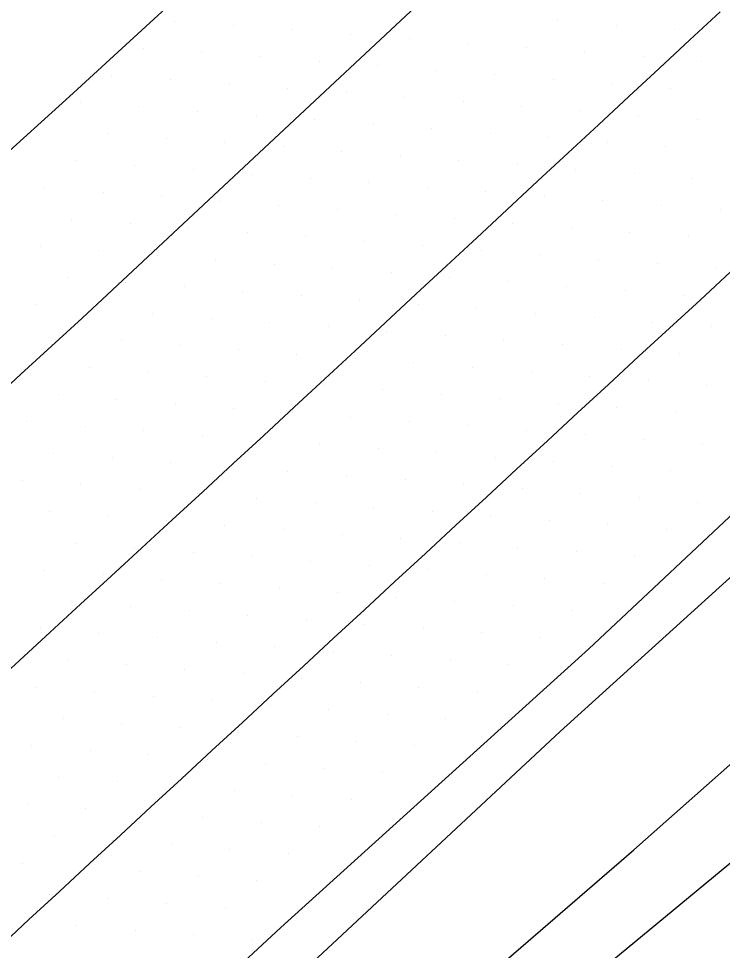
# Model space of a CAD drawing. Extents: x 1548934 to 1561348, y 809680 to 824075.
# Drawn here: x 1552040.6 to 1552083, y 810850.2 to 810906.3 of the extents above; entities that cross this region are included whole.
import ezdxf

# ---------------------------------------------------------------- set-up
doc = ezdxf.new("R2010")
doc.units = 0
for name, color, linetype in [('E_NCDOT_Vertical_Profile_Ground_Line', 7, 'Continuous'), ('Exist DTM Scan Elevation Point', 7, 'Continuous'), ('P_RDY_Terminator_Cell', 7, 'Continuous'), ('PH Exist DTM Breakline', 7, 'Continuous')]:
    doc.layers.add(name, color=color, linetype=linetype)

msp = doc.modelspace()

# ---------------------------------------------------------------- linework, layer by layer
at = {"layer": 'E_NCDOT_Vertical_Profile_Ground_Line'}
for points in [[(1551914.733, 810783.326), (1551936.975, 810803.465), (1551959.182, 810823.64), (1551981.364, 810843.843), (1552003.226, 810864.385), (1552025.148, 810884.865), (1552043.694, 810901.636), (1552062.107, 810918.548), (1552080.398, 810935.59), (1552098.623, 810952.701), (1552117.113, 810969.532), (1552135.352, 810986.629), (1552153.57, 811003.748), (1552171.877, 811020.773), (1552190.026, 811037.966), (1552208.08, 811055.241), (1552226.135, 811072.468)], [(1551911.033, 810719.298), (1551923.424, 810730.276), (1551945.867, 810750.201), (1551968.023, 810770.431), (1551990.144, 810790.698), (1552012.283, 810810.947), (1552034.431, 810831.185), (1552056.423, 810851.59), (1552074.962, 810868.368), (1552093.191, 810885.476), (1552111.451, 810902.55), (1552129.675, 810919.663), (1552147.898, 810936.778), (1552166.164, 810953.847), (1552184.38, 810970.968), (1552202.566, 810988.121), (1552220.715, 811005.314), (1552238.802, 811022.599), (1552256.952, 811039.884)]]:
    msp.add_lwpolyline(points, dxfattribs=at)
at = {"layer": 'Exist DTM Scan Elevation Point'}
for p, q in [((1552050.044, 810906.193), (1552050.044, 810906.193)), ((1552053.569, 810905.925), (1552053.569, 810905.925)), ((1552073.091, 810906.215), (1552073.091, 810906.215)), ((1552076.616, 810905.947), (1552076.616, 810905.947)), ((1552057.094, 810905.657), (1552057.094, 810905.657)), ((1552060.619, 810905.389), (1552060.619, 810905.389)), ((1552080.142, 810905.68), (1552080.142, 810905.68)), ((1552064.144, 810905.121), (1552064.144, 810905.121)), ((1552067.67, 810904.854), (1552067.67, 810904.854)), ((1552048.148, 810904.564), (1552048.148, 810904.564)), ((1552051.673, 810904.296), (1552051.673, 810904.296)), ((1552071.195, 810904.586), (1552071.195, 810904.586)), ((1552074.72, 810904.319), (1552074.72, 810904.319)), ((1552078.245, 810904.051), (1552078.245, 810904.051)), ((1552055.198, 810904.028), (1552055.198, 810904.028)), ((1552058.723, 810903.76), (1552058.723, 810903.76)), ((1552062.248, 810903.492), (1552062.248, 810903.492)), ((1552081.771, 810903.783), (1552081.771, 810903.783)), ((1552046.252, 810902.935), (1552046.252, 810902.935)), ((1552065.773, 810903.225), (1552065.773, 810903.225)), ((1552069.298, 810902.957), (1552069.298, 810902.957)), ((1552049.776, 810902.667), (1552049.776, 810902.667)), ((1552053.302, 810902.399), (1552053.302, 810902.399)), ((1552072.824, 810902.69), (1552072.824, 810902.69)), ((1552076.349, 810902.422), (1552076.349, 810902.422)), ((1552056.827, 810902.131), (1552056.827, 810902.131)), ((1552060.352, 810901.864), (1552060.352, 810901.864)), ((1552079.874, 810902.155), (1552079.874, 810902.155)), ((1552044.356, 810901.307), (1552044.356, 810901.307)), ((1552063.877, 810901.596), (1552063.877, 810901.596)), ((1552067.402, 810901.328), (1552067.402, 810901.328)), ((1552047.88, 810901.038), (1552047.88, 810901.038)), ((1552051.405, 810900.77), (1552051.405, 810900.77)), ((1552070.927, 810901.061), (1552070.927, 810901.061)), ((1552074.453, 810900.793), (1552074.453, 810900.793)), ((1552054.93, 810900.502), (1552054.93, 810900.502)), ((1552058.455, 810900.235), (1552058.455, 810900.235)), ((1552077.978, 810900.526), (1552077.978, 810900.526)), ((1552081.503, 810900.258), (1552081.503, 810900.258)), ((1552061.98, 810899.967), (1552061.98, 810899.967)), ((1552065.506, 810899.699), (1552065.506, 810899.699)), ((1552045.985, 810899.41), (1552045.985, 810899.41)), ((1552049.509, 810899.141), (1552049.509, 810899.141)), ((1552069.031, 810899.432), (1552069.031, 810899.432)), ((1552072.556, 810899.164), (1552072.556, 810899.164)), ((1552053.034, 810898.873), (1552053.034, 810898.873)), ((1552056.559, 810898.606), (1552056.559, 810898.606)), ((1552076.081, 810898.897), (1552076.081, 810898.897)), ((1552079.607, 810898.629), (1552079.607, 810898.629)), ((1552060.084, 810898.338), (1552060.084, 810898.338)), ((1552063.609, 810898.07), (1552063.609, 810898.07)), ((1552044.088, 810897.781), (1552044.088, 810897.781)), ((1552047.613, 810897.513), (1552047.613, 810897.513)), ((1552067.134, 810897.803), (1552067.134, 810897.803)), ((1552070.66, 810897.535), (1552070.66, 810897.535)), ((1552051.137, 810897.245), (1552051.137, 810897.245)), ((1552054.662, 810896.977), (1552054.662, 810896.977)), ((1552074.185, 810897.268), (1552074.185, 810897.268)), ((1552077.71, 810897), (1552077.71, 810897)), ((1552058.188, 810896.709), (1552058.188, 810896.709)), ((1552061.713, 810896.441), (1552061.713, 810896.441)), ((1552081.236, 810896.733), (1552081.236, 810896.733)), ((1552042.191, 810896.152), (1552042.191, 810896.152)), ((1552045.717, 810895.884), (1552045.717, 810895.884)), ((1552065.238, 810896.174), (1552065.238, 810896.174)), ((1552068.763, 810895.906), (1552068.763, 810895.906)), ((1552072.289, 810895.639), (1552072.289, 810895.639)), ((1552049.241, 810895.616), (1552049.241, 810895.616)), ((1552052.766, 810895.348), (1552052.766, 810895.348)), ((1552056.291, 810895.08), (1552056.291, 810895.08)), ((1552075.814, 810895.371), (1552075.814, 810895.371)), ((1552079.339, 810895.104), (1552079.339, 810895.104)), ((1552059.816, 810894.813), (1552059.816, 810894.813)), ((1552063.342, 810894.545), (1552063.342, 810894.545)), ((1552082.865, 810894.836), (1552082.865, 810894.836)), ((1552043.82, 810894.255), (1552043.82, 810894.255)), ((1552047.345, 810893.987), (1552047.345, 810893.987)), ((1552066.867, 810894.277), (1552066.867, 810894.277)), ((1552070.392, 810894.01), (1552070.392, 810894.01)), ((1552050.87, 810893.719), (1552050.87, 810893.719)), ((1552054.395, 810893.451), (1552054.395, 810893.451)), ((1552073.918, 810893.742), (1552073.918, 810893.742)), ((1552077.443, 810893.475), (1552077.443, 810893.475)), ((1552057.92, 810893.184), (1552057.92, 810893.184)), ((1552061.445, 810892.916), (1552061.445, 810892.916)), ((1552080.968, 810893.207), (1552080.968, 810893.207)), ((1552041.924, 810892.626), (1552041.924, 810892.626)), ((1552045.448, 810892.358), (1552045.448, 810892.358)), ((1552064.971, 810892.648), (1552064.971, 810892.648)), ((1552068.496, 810892.381), (1552068.496, 810892.381)), ((1552048.974, 810892.09), (1552048.974, 810892.09)), ((1552052.499, 810891.822), (1552052.499, 810891.822)), ((1552072.021, 810892.113), (1552072.021, 810892.113)), ((1552075.547, 810891.846), (1552075.547, 810891.846)), ((1552056.024, 810891.555), (1552056.024, 810891.555)), ((1552059.549, 810891.287), (1552059.549, 810891.287)), ((1552079.072, 810891.578), (1552079.072, 810891.578)), ((1552082.597, 810891.311), (1552082.597, 810891.311)), ((1552043.552, 810890.729), (1552043.552, 810890.729)), ((1552063.074, 810891.019), (1552063.074, 810891.019)), ((1552066.599, 810890.752), (1552066.599, 810890.752)), ((1552047.077, 810890.461), (1552047.077, 810890.461)), ((1552050.602, 810890.194), (1552050.602, 810890.194)), ((1552070.125, 810890.484), (1552070.125, 810890.484)), ((1552073.65, 810890.217), (1552073.65, 810890.217)), ((1552054.127, 810889.926), (1552054.127, 810889.926)), ((1552057.653, 810889.658), (1552057.653, 810889.658)), ((1552077.176, 810889.949), (1552077.176, 810889.949)), ((1552080.701, 810889.682), (1552080.701, 810889.682)), ((1552041.656, 810889.1), (1552041.656, 810889.1)), ((1552061.178, 810889.391), (1552061.178, 810889.391)), ((1552064.703, 810889.123), (1552064.703, 810889.123)), ((1552045.181, 810888.832), (1552045.181, 810888.832)), ((1552048.706, 810888.565), (1552048.706, 810888.565)), ((1552068.228, 810888.855), (1552068.228, 810888.855)), ((1552071.754, 810888.588), (1552071.754, 810888.588)), ((1552052.231, 810888.297), (1552052.231, 810888.297)), ((1552055.756, 810888.029), (1552055.756, 810888.029)), ((1552075.279, 810888.32), (1552075.279, 810888.32)), ((1552078.804, 810888.053), (1552078.804, 810888.053)), ((1552082.33, 810887.786), (1552082.33, 810887.786)), ((1552059.281, 810887.762), (1552059.281, 810887.762)), ((1552062.807, 810887.494), (1552062.807, 810887.494)), ((1552066.332, 810887.227), (1552066.332, 810887.227)), ((1552043.284, 810887.203), (1552043.284, 810887.203)), ((1552046.809, 810886.936), (1552046.809, 810886.936)), ((1552050.335, 810886.668), (1552050.335, 810886.668)), ((1552069.857, 810886.959), (1552069.857, 810886.959)), ((1552073.383, 810886.692), (1552073.383, 810886.692)), ((1552053.86, 810886.4), (1552053.86, 810886.4)), ((1552057.385, 810886.133), (1552057.385, 810886.133)), ((1552076.908, 810886.424), (1552076.908, 810886.424)), ((1552080.434, 810886.157), (1552080.434, 810886.157)), ((1552041.388, 810885.574), (1552041.388, 810885.574)), ((1552060.91, 810885.865), (1552060.91, 810885.865)), ((1552064.436, 810885.598), (1552064.436, 810885.598)), ((1552044.913, 810885.307), (1552044.913, 810885.307)), ((1552048.438, 810885.039), (1552048.438, 810885.039)), ((1552067.961, 810885.33), (1552067.961, 810885.33)), ((1552071.486, 810885.063), (1552071.486, 810885.063)), ((1552051.963, 810884.771), (1552051.963, 810884.771)), ((1552055.489, 810884.504), (1552055.489, 810884.504)), ((1552075.012, 810884.795), (1552075.012, 810884.795)), ((1552078.537, 810884.528), (1552078.537, 810884.528)), ((1552059.014, 810884.236), (1552059.014, 810884.236)), ((1552062.539, 810883.969), (1552062.539, 810883.969)), ((1552082.063, 810884.261), (1552082.063, 810884.261)), ((1552043.016, 810883.678), (1552043.016, 810883.678)), ((1552046.542, 810883.41), (1552046.542, 810883.41)), ((1552066.065, 810883.701), (1552066.065, 810883.701)), ((1552069.59, 810883.434), (1552069.59, 810883.434)), ((1552050.067, 810883.142), (1552050.067, 810883.142)), ((1552053.592, 810882.875), (1552053.592, 810882.875)), ((1552073.115, 810883.166), (1552073.115, 810883.166)), ((1552076.641, 810882.899), (1552076.641, 810882.899)), ((1552057.118, 810882.607), (1552057.118, 810882.607)), ((1552060.643, 810882.34), (1552060.643, 810882.34)), ((1552080.167, 810882.632), (1552080.167, 810882.632)), ((1552041.12, 810882.049), (1552041.12, 810882.049)), ((1552044.645, 810881.781), (1552044.645, 810881.781)), ((1552064.168, 810882.072), (1552064.168, 810882.072)), ((1552067.694, 810881.805), (1552067.694, 810881.805)), ((1552048.171, 810881.513), (1552048.171, 810881.513)), ((1552051.696, 810881.246), (1552051.696, 810881.246)), ((1552071.219, 810881.537), (1552071.219, 810881.537)), ((1552074.744, 810881.27), (1552074.744, 810881.27)), ((1552055.221, 810880.978), (1552055.221, 810880.978)), ((1552058.746, 810880.711), (1552058.746, 810880.711)), ((1552078.27, 810881.003), (1552078.27, 810881.003)), ((1552081.796, 810880.736), (1552081.796, 810880.736)), ((1552042.749, 810880.152), (1552042.749, 810880.152)), ((1552062.272, 810880.443), (1552062.272, 810880.443)), ((1552065.797, 810880.176), (1552065.797, 810880.176)), ((1552046.274, 810879.885), (1552046.274, 810879.885)), ((1552049.8, 810879.617), (1552049.8, 810879.617)), ((1552053.325, 810879.349), (1552053.325, 810879.349)), ((1552069.322, 810879.908), (1552069.322, 810879.908)), ((1552072.848, 810879.641), (1552072.848, 810879.641)), ((1552076.374, 810879.374), (1552076.374, 810879.374)), ((1552056.85, 810879.082), (1552056.85, 810879.082)), ((1552060.375, 810878.814), (1552060.375, 810878.814)), ((1552079.9, 810879.107), (1552079.9, 810879.107)), ((1552040.853, 810878.523), (1552040.853, 810878.523)), ((1552044.378, 810878.256), (1552044.378, 810878.256)), ((1552063.901, 810878.547), (1552063.901, 810878.547)), ((1552067.426, 810878.279), (1552067.426, 810878.279)), ((1552047.903, 810877.988), (1552047.903, 810877.988)), ((1552051.428, 810877.721), (1552051.428, 810877.721)), ((1552070.952, 810878.012), (1552070.952, 810878.012)), ((1552074.477, 810877.745), (1552074.477, 810877.745)), ((1552054.954, 810877.453), (1552054.954, 810877.453)), ((1552058.479, 810877.185), (1552058.479, 810877.185)), ((1552078.003, 810877.478), (1552078.003, 810877.478)), ((1552081.529, 810877.211), (1552081.529, 810877.211)), ((1552042.481, 810876.627), (1552042.481, 810876.627)), ((1552062.004, 810876.918), (1552062.004, 810876.918)), ((1552065.53, 810876.65), (1552065.53, 810876.65)), ((1552046.007, 810876.359), (1552046.007, 810876.359)), ((1552049.532, 810876.092), (1552049.532, 810876.092)), ((1552069.055, 810876.383), (1552069.055, 810876.383)), ((1552072.581, 810876.116), (1552072.581, 810876.116)), ((1552053.057, 810875.824), (1552053.057, 810875.824)), ((1552056.583, 810875.556), (1552056.583, 810875.556)), ((1552076.107, 810875.849), (1552076.107, 810875.849)), ((1552079.633, 810875.582), (1552079.633, 810875.582)), ((1552060.108, 810875.289), (1552060.108, 810875.289)), ((1552063.633, 810875.021), (1552063.633, 810875.021)), ((1552044.11, 810874.73), (1552044.11, 810874.73)), ((1552047.636, 810874.463), (1552047.636, 810874.463)), ((1552067.159, 810874.754), (1552067.159, 810874.754)), ((1552070.685, 810874.487), (1552070.685, 810874.487)), ((1552051.161, 810874.195), (1552051.161, 810874.195)), ((1552054.686, 810873.928), (1552054.686, 810873.928)), ((1552074.21, 810874.22), (1552074.21, 810874.22)), ((1552077.736, 810873.953), (1552077.736, 810873.953)), ((1552058.212, 810873.66), (1552058.212, 810873.66)), ((1552061.737, 810873.392), (1552061.737, 810873.392)), ((1552042.214, 810873.101), (1552042.214, 810873.101)), ((1552045.739, 810872.834), (1552045.739, 810872.834)), ((1552065.262, 810873.125), (1552065.262, 810873.125)), ((1552068.788, 810872.858), (1552068.788, 810872.858)), ((1552049.265, 810872.566), (1552049.265, 810872.566)), ((1552052.79, 810872.299), (1552052.79, 810872.299)), ((1552072.314, 810872.591), (1552072.314, 810872.591)), ((1552075.84, 810872.324), (1552075.84, 810872.324)), ((1552056.315, 810872.031), (1552056.315, 810872.031)), ((1552059.84, 810871.764), (1552059.84, 810871.764)), ((1552063.366, 810871.496), (1552063.366, 810871.496)), ((1552043.843, 810871.205), (1552043.843, 810871.205)), ((1552047.368, 810870.937), (1552047.368, 810870.937)), ((1552066.892, 810871.229), (1552066.892, 810871.229)), ((1552070.418, 810870.962), (1552070.418, 810870.962)), ((1552050.893, 810870.67), (1552050.893, 810870.67)), ((1552054.419, 810870.402), (1552054.419, 810870.402)), ((1552073.944, 810870.695), (1552073.944, 810870.695)), ((1552057.944, 810870.135), (1552057.944, 810870.135)), ((1552061.47, 810869.867), (1552061.47, 810869.867)), ((1552041.946, 810869.576), (1552041.946, 810869.576)), ((1552045.472, 810869.308), (1552045.472, 810869.308)), ((1552064.995, 810869.6), (1552064.995, 810869.6)), ((1552068.521, 810869.333), (1552068.521, 810869.333)), ((1552048.997, 810869.041), (1552048.997, 810869.041)), ((1552052.522, 810868.773), (1552052.522, 810868.773)), ((1552072.048, 810869.066), (1552072.048, 810869.066)), ((1552056.048, 810868.506), (1552056.048, 810868.506)), ((1552059.573, 810868.238), (1552059.573, 810868.238)), ((1552043.575, 810867.679), (1552043.575, 810867.679)), ((1552063.099, 810867.971), (1552063.099, 810867.971)), ((1552066.625, 810867.704), (1552066.625, 810867.704)), ((1552047.101, 810867.412), (1552047.101, 810867.412)), ((1552050.626, 810867.144), (1552050.626, 810867.144)), ((1552070.151, 810867.438), (1552070.151, 810867.438)), ((1552054.151, 810866.877), (1552054.151, 810866.877)), ((1552057.677, 810866.609), (1552057.677, 810866.609)), ((1552041.679, 810866.05), (1552041.679, 810866.05)), ((1552061.203, 810866.342), (1552061.203, 810866.342)), ((1552064.728, 810866.075), (1552064.728, 810866.075)), ((1552045.204, 810865.783), (1552045.204, 810865.783)), ((1552048.73, 810865.515), (1552048.73, 810865.515)), ((1552068.255, 810865.808), (1552068.255, 810865.808)), ((1552052.255, 810865.248), (1552052.255, 810865.248)), ((1552055.78, 810864.98), (1552055.78, 810864.98)), ((1552059.306, 810864.713), (1552059.306, 810864.713)), ((1552062.832, 810864.446), (1552062.832, 810864.446)), ((1552043.308, 810864.154), (1552043.308, 810864.154)), ((1552046.833, 810863.886), (1552046.833, 810863.886)), ((1552066.358, 810864.179), (1552066.358, 810864.179)), ((1552050.359, 810863.619), (1552050.359, 810863.619)), ((1552053.884, 810863.351), (1552053.884, 810863.351)), ((1552057.41, 810863.084), (1552057.41, 810863.084)), ((1552041.412, 810862.525), (1552041.412, 810862.525)), ((1552060.935, 810862.817), (1552060.935, 810862.817)), ((1552064.462, 810862.55), (1552064.462, 810862.55)), ((1552044.937, 810862.257), (1552044.937, 810862.257)), ((1552048.462, 810861.99), (1552048.462, 810861.99)), ((1552051.988, 810861.722), (1552051.988, 810861.722)), ((1552055.513, 810861.455), (1552055.513, 810861.455)), ((1552059.039, 810861.188), (1552059.039, 810861.188)), ((1552062.565, 810860.921), (1552062.565, 810860.921)), ((1552043.04, 810860.628), (1552043.04, 810860.628)), ((1552046.566, 810860.361), (1552046.566, 810860.361)), ((1552050.091, 810860.093), (1552050.091, 810860.093)), ((1552053.617, 810859.826), (1552053.617, 810859.826)), ((1552057.143, 810859.559), (1552057.143, 810859.559)), ((1552060.669, 810859.292), (1552060.669, 810859.292)), ((1552041.144, 810859), (1552041.144, 810859)), ((1552044.669, 810858.732), (1552044.669, 810858.732)), ((1552048.195, 810858.465), (1552048.195, 810858.465)), ((1552051.721, 810858.197), (1552051.721, 810858.197)), ((1552055.246, 810857.93), (1552055.246, 810857.93)), ((1552058.772, 810857.663), (1552058.772, 810857.663)), ((1552042.773, 810857.103), (1552042.773, 810857.103)), ((1552046.298, 810856.836), (1552046.298, 810856.836)), ((1552049.824, 810856.568), (1552049.824, 810856.568)), ((1552053.35, 810856.302), (1552053.35, 810856.302)), ((1552056.876, 810856.034), (1552056.876, 810856.034)), ((1552040.877, 810855.474), (1552040.877, 810855.474)), ((1552044.402, 810855.207), (1552044.402, 810855.207)), ((1552047.928, 810854.939), (1552047.928, 810854.939)), ((1552051.453, 810854.672), (1552051.453, 810854.672)), ((1552054.98, 810854.406), (1552054.98, 810854.406)), ((1552042.506, 810853.578), (1552042.506, 810853.578)), ((1552046.031, 810853.311), (1552046.031, 810853.311)), ((1552049.557, 810853.043), (1552049.557, 810853.043)), ((1552053.083, 810852.776), (1552053.083, 810852.776)), ((1552044.135, 810851.682), (1552044.135, 810851.682)), ((1552047.661, 810851.415), (1552047.661, 810851.415)), ((1552051.187, 810851.147), (1552051.187, 810851.147)), ((1552054.712, 810850.88), (1552054.712, 810850.88))]:
    msp.add_line(p, q, dxfattribs=at)
at = {"layer": 'P_RDY_Terminator_Cell'}
for points in [[(1552038.931, 810883.223), (1552040.775, 810884.911), (1552042.619, 810886.6), (1552044.463, 810888.288), (1552046.293, 810889.991), (1552048.118, 810891.699), (1552049.944, 810893.407), (1552051.769, 810895.116), (1552053.594, 810896.824), (1552055.419, 810898.532), (1552057.245, 810900.241), (1552059.07, 810901.949), (1552060.895, 810903.657), (1552062.72, 810905.366), (1552064.546, 810907.074)], [(1552038.849, 810865.987), (1552040.688, 810867.681), (1552042.527, 810869.374), (1552044.366, 810871.068), (1552046.205, 810872.761), (1552048.044, 810874.455), (1552049.883, 810876.148), (1552051.722, 810877.842), (1552053.561, 810879.535), (1552055.398, 810881.231), (1552057.23, 810882.933), (1552059.062, 810884.634), (1552060.893, 810886.335), (1552062.725, 810888.036), (1552064.557, 810889.738), (1552066.389, 810891.439), (1552068.221, 810893.14), (1552070.053, 810894.841), (1552071.884, 810896.543), (1552073.716, 810898.244), (1552075.548, 810899.945), (1552077.38, 810901.647), (1552079.212, 810903.348), (1552081.044, 810905.049), (1552082.876, 810906.75)], [(1552083.495, 810891.083), (1552081.659, 810889.387), (1552079.822, 810887.691), (1552077.985, 810885.995), (1552076.149, 810884.299), (1552074.312, 810882.602), (1552072.476, 810880.906), (1552070.639, 810879.21), (1552068.802, 810877.514), (1552066.966, 810875.818), (1552065.129, 810874.122), (1552063.293, 810872.425), (1552061.456, 810870.729), (1552059.62, 810869.033), (1552057.783, 810867.337), (1552055.946, 810865.641), (1552054.11, 810863.945), (1552052.273, 810862.248), (1552050.437, 810860.552), (1552048.6, 810858.856), (1552046.764, 810857.16), (1552044.927, 810855.464), (1552043.09, 810853.768), (1552041.254, 810852.071), (1552039.417, 810850.375)]]:
    msp.add_lwpolyline(points, dxfattribs=at)
at = {"layer": 'PH Exist DTM Breakline'}
for points in [[(1552034.682, 810827.336), (1552045.39, 810836.839), (1552057.445, 810848.653), (1552073.238, 810863.394), (1552087.49, 810876.306), (1552110.392, 810897.468), (1552126.518, 810912.756), (1552142.148, 810926.371), (1552156.577, 810940.789), (1552169.312, 810953.067), (1552184.045, 810967.444), (1552198.882, 810980.586), (1552216.514, 810997.979), (1552233.022, 811012.993), (1552255.095, 811034.131)], [(1552037.768, 810816.551), (1552042.104, 810822.63), (1552054.176, 810835.577), (1552061.704, 810842.46), (1552077.67, 810856.277), (1552087.656, 810865.099), (1552094.583, 810872.644), (1552107.713, 810884.103), (1552116.59, 810893.297), (1552125.404, 810900.476), (1552133.466, 810907.83), (1552139.853, 810913.658), (1552147, 810920.641), (1552159.887, 810932.306), (1552172.582, 810946.304), (1552184.866, 810957.618), (1552194.567, 810967.528), (1552204.437, 810974.663), (1552215.344, 810984.003), (1552223.431, 810991.453), (1552233.87, 811001.991), (1552245.373, 811011.535), (1552259.168, 811025.274)], [(1552260.7, 811022.995), (1552248.034, 811010.769), (1552233.543, 810997.457), (1552221.25, 810985.158), (1552207.134, 810972.61), (1552199.275, 810963.735), (1552188.002, 810952.593), (1552172.863, 810937.123), (1552161.187, 810926.479), (1552151.347, 810915.54), (1552137.347, 810903.667), (1552124.625, 810890.931), (1552110.652, 810878.808), (1552091.531, 810862.813), (1552083.857, 810855.764), (1552069.192, 810843.636), (1552058.158, 810832.807), (1552047.02, 810823.128), (1552037.768, 810816.551)]]:
    msp.add_lwpolyline(points, dxfattribs=at)

doc.saveas('drawing.dxf')
